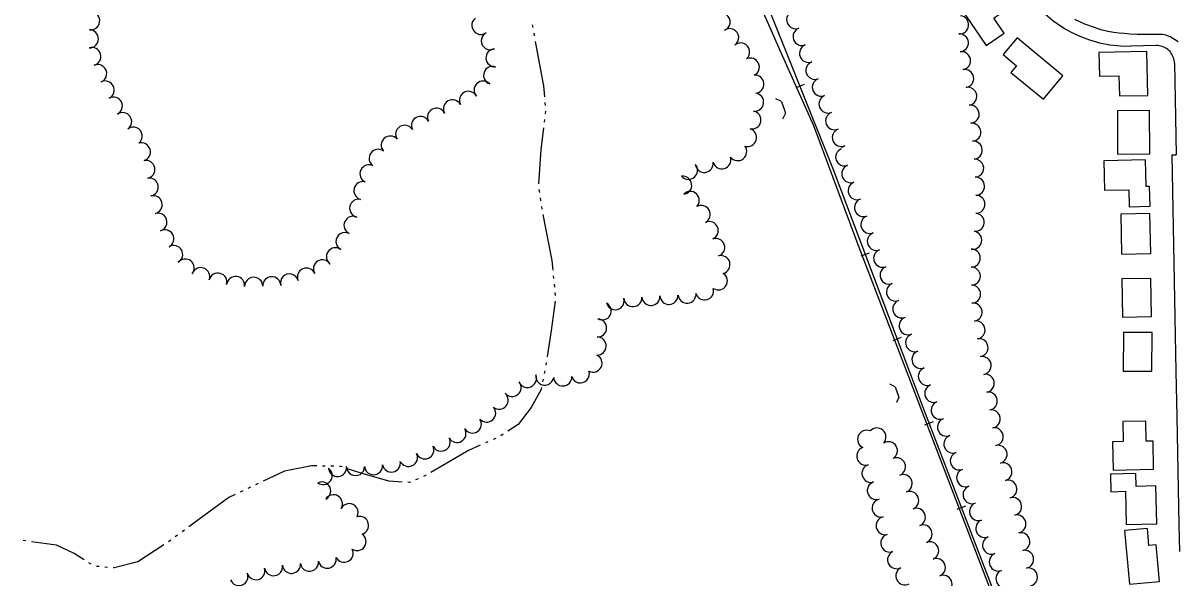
# Model space of a CAD drawing. Extents: x -25029 to 2274964, y -81170 to 687028.
# Drawn here: x -1788 to -509, y -63252 to -62638 of the extents above; entities that cross this region are included whole.
import ezdxf

# ---------------------------------------------------------------- set-up
doc = ezdxf.new("R2010")
doc.units = 0
for name, color, linetype in [('81911BEA - RW_X_Fee_RW', 7, 'Continuous'), ('BLDG', 7, 'Continuous'), ('CULVERT', 7, 'Continuous'), ('GE_X_CL_2000', 7, 'Continuous'), ('ROAD', 7, 'Continuous'), ('RR', 7, 'Continuous'), ('TREES', 7, 'Continuous'), ('WATER', 7, 'Continuous')]:
    doc.layers.add(name, color=color, linetype=linetype)

msp = doc.modelspace()

# ---------------------------------------------------------------- linework, layer by layer
at = {"layer": '81911BEA - RW_X_Fee_RW'}
for p, q in [((-533.6, -62662.4), (-561.6, -62663)), ((-516.2, -62783.6), (-511.2, -62783.6))]:
    msp.add_line(p, q, dxfattribs=at)
for points in [[(-689.8, -62580.6), (-684.8, -62591), (-678.9, -62600.9), (-672.2, -62610.3), (-664.7, -62619.1), (-662.6, -62621.2), (-656.5, -62627.2), (-647.7, -62634.7), (-638.3, -62641.3), (-634.1, -62643.8), (-628.3, -62647.1), (-617.9, -62652.1), (-607.1, -62656.2), (-596, -62659.3), (-584.6, -62661.5), (-573.1, -62662.7), (-561.6, -62663)], [(-513.2, -62682), (-513.3, -62680.3), (-513.6, -62678.5), (-514, -62676.8), (-514.6, -62675.2), (-515.3, -62673.6), (-516.1, -62672), (-517.1, -62670.6), (-518.1, -62669.2), (-519.4, -62668), (-520.7, -62666.8), (-522.1, -62665.8), (-523.6, -62664.9), (-525.1, -62664.1), (-526.7, -62663.5), (-528.4, -62663), (-530.1, -62662.6), (-531.9, -62662.4), (-533.6, -62662.4)], [(-513.2, -62682), (-512.4, -62722), (-511.2, -62783.6)], [(-516.2, -62783.6), (-515, -62843.6), (-513.8, -62903.6), (-512.6, -62963.6), (-511.5, -63023.5), (-510.5, -63073.5), (-509.3, -63133.5), (-508.2, -63193.5), (-507.6, -63223)]]:
    msp.add_lwpolyline(points, dxfattribs=at)
at = {"layer": 'BLDG'}
for points in [[(-701.8, -62648.8), (-713.3, -62632.1), (-706.1, -62627.1), (-723.2, -62602.2), (-750.2, -62620.7), (-721.7, -62662.4)], [(-702.8, -62672.5), (-687.9, -62684.8), (-694.2, -62692.4), (-658.3, -62722), (-636.8, -62695.9), (-687.5, -62654)], [(-596.8, -62670), (-596.3, -62696.5), (-574.6, -62696.1), (-574.1, -62718.3), (-542.7, -62717.7), (-543.6, -62669)], [(-540.6, -62782.5), (-541, -62734.5), (-576.4, -62734.8), (-576.1, -62782.8)], [(-590.6, -62822.8), (-563.6, -62822.2), (-563.2, -62841), (-540.2, -62840.5), (-540.7, -62818.6), (-544.5, -62818.7), (-545.2, -62789), (-591.4, -62790.1)], [(-572.7, -62849.1), (-571.7, -62893.5), (-539.5, -62892.8), (-540.5, -62848.5)], [(-538.6, -62962.8), (-539.2, -62920.5), (-571.5, -62921), (-570.8, -62963.3)], [(-569.6, -62980.4), (-569.8, -63023), (-538.2, -63023.2), (-538, -62980.5)], [(-570.2, -63079), (-569.8, -63101.2), (-581.8, -63101.4), (-581.2, -63132.8), (-536.3, -63131.9), (-536.9, -63100.8), (-544.4, -63100.9), (-544.8, -63078.5)], [(-555.7, -63150.9), (-556, -63136.5), (-584.1, -63137.2), (-583.6, -63156.7), (-567.5, -63156.2), (-566.5, -63193.2), (-532.6, -63192.3), (-533.7, -63150.3)], [(-541.4, -63216.2), (-543, -63197.5), (-568.5, -63199.8), (-563.1, -63259.2), (-529.8, -63256.2), (-533.4, -63215.5)]]:
    msp.add_lwpolyline(points, close=True, dxfattribs=at)
at = {"layer": 'CULVERT'}
for p, q in [((-948.3, -62724.5), (-954.6, -62721.4)), ((-948.3, -62724.5), (-943.9, -62737.5)), ((-943.9, -62737.5), (-947.1, -62744.1)), ((-822.5, -63040.4), (-828.3, -63037.6)), ((-822.5, -63040.4), (-818.3, -63052)), ((-818.3, -63052), (-821.1, -63058))]:
    msp.add_line(p, q, dxfattribs=at)
at = {"layer": 'GE_X_CL_2000'}
msp.add_lwpolyline([(-1356.5, -61712.5), (-1334.5, -61768.8), (-1294.5, -61875.2), (-1248.6, -61965.5), (-1204.5, -62052.5), (-1167.9, -62120.6), (-1132.5, -62215.1), (-1105.9, -62281.3), (-1074.3, -62364), (-1046.7, -62430), (-1027.8, -62483.7), (-1013.4, -62523.9), (-1004.6, -62544.3), (-993.7, -62570.2), (-965.3, -62633.4), (-948.9, -62670.3), (-912.8, -62750.9), (-864.8, -62879.9), (-726.7, -63240), (-645.5, -63452.3)], dxfattribs=at)
at = {"layer": 'ROAD'}
msp.add_lwpolyline([(-509.2, -62658.5), (-513, -62655.7), (-518.1, -62652.9), (-522.8, -62651.1), (-526.5, -62650.3), (-530.6, -62650.2), (-545.5, -62650.3), (-554.4, -62650.3), (-562.5, -62649.8), (-568.7, -62649.3), (-574.9, -62648.7), (-580.2, -62648.1), (-587, -62646.8), (-594.6, -62645), (-601.7, -62642.5), (-612.5, -62638.9), (-623.5, -62633.6)], dxfattribs=at)
at = {"layer": 'RR'}
for p, q in [((-923.2, -62705.5), (-932.4, -62709.2)), ((-860, -62895.5), (-850.7, -62892)), ((-824.8, -62989.1), (-815.4, -62985.6)), ((-789.4, -63082.7), (-780, -63079.1)), ((-753.6, -63176), (-744.2, -63172.4))]:
    msp.add_line(p, q, dxfattribs=at)
msp.add_lwpolyline([(-151.2, -64748.4), (-247.3, -64492.1), (-367.9, -64176.4), (-504.7, -63822), (-589.9, -63593.1), (-665.3, -63392.3), (-791.3, -63063.6), (-890.7, -62800.2), (-968.2, -62606.3), (-1143.3, -62182.1), (-1441.3, -61465.9)], dxfattribs=at)
at = {"layer": 'TREES'}
for centre, radius, start, end in [((-1713.2, -62635.1), 10, 262.7711, 82.7711), ((-1015.2, -62636.3), 10, 292.5242, 112.5242), ((-932.6, -62633.8), 10, 110.6972, 290.6972), ((-1281.2, -62640.2), 10, 125.0498, 305.0498), ((-751, -62639.6), 10, 264.2372, 84.2372), ((-1714.6, -62655), 10, 269.3826, 89.3826), ((-1270.7, -62657.2), 10, 117.9318, 297.9318), ((-1005.6, -62653.7), 10, 304.7231, 124.7231), ((-925.5, -62652.5), 10, 110.6972, 290.6972), ((-751.3, -62659.5), 10, 274.2298, 94.2298), ((-1711.9, -62674.6), 10, 285.998, 105.998), ((-1265.5, -62676.1), 10, 93.3956, 273.3956), ((-993.5, -62669.6), 10, 310.2566, 130.2566), ((-918.4, -62671.2), 10, 110.6972, 290.6972), ((-982.8, -62686.3), 10, 294.8201, 114.8201), ((-748.9, -62679.3), 10, 279.5225, 99.5225), ((-1705.4, -62693.5), 10, 292.0567, 112.0567), ((-1268.1, -62695.5), 10, 70.8798, 250.8798), ((-911.3, -62689.9), 10, 110.6972, 290.6972), ((-745.5, -62699), 10, 279.9816, 99.9816), ((-1697.1, -62711.7), 10, 297.0101, 117.0101), ((-1278.7, -62711.8), 10, 43.1159, 223.1159), ((-977.7, -62705.3), 10, 275.2979, 95.2979), ((-904.2, -62708.6), 10, 111.334, 291.334), ((-1294.9, -62723.1), 10, 27.042, 207.042), ((-978, -62725.2), 10, 263.0984, 83.0984), ((-742, -62718.7), 10, 280.0035, 100.0035), ((-1688.1, -62729.5), 10, 296.8641, 116.8641), ((-1312.6, -62732.5), 10, 28.6181, 208.6181), ((-896.8, -62727.2), 10, 111.7341, 291.7341), ((-739.4, -62738.5), 10, 275.2483, 95.2483), ((-1677.8, -62746.7), 10, 304.8939, 124.8939), ((-1348.1, -62750.9), 10, 27.1225, 207.1225), ((-1330.3, -62741.8), 10, 27.1, 207.1), ((-981.1, -62744.9), 10, 258.764, 78.764), ((-889.4, -62745.8), 10, 111.7341, 291.7341), ((-1666, -62762.8), 10, 307.3562, 127.3562), ((-1365.5, -62760.8), 10, 32.0462, 212.0462), ((-986, -62764.3), 10, 253.0256, 73.0256), ((-882, -62764.3), 10, 111.7341, 291.7341), ((-737.6, -62758.5), 10, 275.0806, 95.0806), ((-1381.5, -62772.7), 10, 41.262, 221.262), ((-735.9, -62778.4), 10, 274.4247, 94.4247), ((-1657, -62780.3), 10, 287.2839, 107.2839), ((-1394.9, -62787.4), 10, 54.0329, 234.0329), ((-996.8, -62780), 10, 218.1013, 38.1013), ((-878.6, -62786.1), 9.72, 110.6972, 290.6972), ((-874.6, -62782.9), 10, 111.7341, 135.2325), ((-1652.1, -62799.7), 10, 280.9839, 100.9839), ((-1033.8, -62793), 10, 186.8659, 6.8659), ((-1014.3, -62789), 10, 196.2229, 16.2229), ((-734.4, -62798.3), 10, 273.8683, 93.8683), ((-1405, -62804.5), 10, 64.5948, 244.5948), ((-1051.3, -62800.7), 10, 220.7987, 40.7987), ((-871.6, -62804.5), 10, 110.6972, 290.6972), ((-1648.3, -62819.3), 10, 280.9839, 100.9839), ((-1411.8, -62823.2), 10, 75.3887, 255.3887), ((-1057.7, -62817.2), 10, 276.4552, 96.4552), ((-864.5, -62823.2), 10, 110.6972, 290.6972), ((-733.5, -62818.3), 10, 271.7484, 91.7484), ((-1644, -62838.8), 10, 284.1975, 104.1975), ((-1049.3, -62834), 10, 316.9314, 136.9314), ((-733, -62838.3), 10, 270.6825, 90.6825), ((-1416.5, -62842.7), 10, 77.7424, 257.7424), ((-1037.2, -62849.6), 10, 298.6325, 118.6325), ((-857.5, -62842), 10, 110.6972, 290.6972), ((-1638.7, -62858.1), 10, 286.3067, 106.3067), ((-1422.7, -62861.6), 10, 65.6565, 245.6565), ((-1028.3, -62867.5), 10, 294.1211, 114.1211), ((-850.4, -62860.7), 10, 110.6972, 290.6972), ((-733.8, -62858.3), 10, 265.0016, 85.0016), ((-1631.1, -62876.5), 10, 298.7856, 118.7856), ((-1431.6, -62879.5), 10, 61.4793, 241.4793), ((-843.3, -62879.4), 10, 110.6972, 290.6972), ((-736.5, -62878.1), 10, 259.4695, 79.4695), ((-1021.1, -62886.1), 10, 288.344, 108.344), ((-1621.3, -62893.9), 10, 299.9991, 119.9991), ((-1442.2, -62896.4), 10, 54.2337, 234.2337), ((-1015.3, -62905.2), 10, 285.1175, 105.1175), ((-836.3, -62898.1), 10, 110.6972, 290.6972), ((-738.2, -62897.9), 10, 270.4753, 90.4753), ((-1608.5, -62908.9), 10, 320.962, 140.962), ((-1591.3, -62918.5), 10, 340.1456, 160.1456), ((-1474.3, -62918.9), 10, 22.5193, 202.5193), ((-1456.6, -62909.8), 10, 32.047, 212.047), ((-829.2, -62916.8), 10, 110.6972, 290.6972), ((-738.1, -62917.9), 10, 270.4753, 90.4753), ((-1572.3, -62924.5), 10, 344.982, 164.982), ((-1552.7, -62928.2), 10, 353.6526, 173.6526), ((-1532.7, -62929.1), 10, 1.5399, 181.5399), ((-1512.7, -62928.5), 10, 1.5399, 181.5399), ((-1493.1, -62925.5), 10, 16.002, 196.002), ((-1018.2, -62923.2), 10, 236.6693, 56.6693), ((-1033.4, -62934.3), 10, 195.4977, 15.4977), ((-822.1, -62935.5), 10, 110.6972, 290.6972), ((-737.8, -62937.9), 10, 271.0833, 91.0833), ((-1132.4, -62945.1), 10, 195.5037, 15.5037), ((-1112.8, -62941.7), 10, 183.8729, 3.8729), ((-1092.9, -62940.4), 10, 183.8729, 3.8729), ((-1072.9, -62939.3), 10, 182.2459, 2.2459), ((-1052.9, -62937.9), 10, 185.677, 5.677), ((-815.1, -62954.2), 10, 110.6972, 290.6972), ((-1146.8, -62956.5), 10, 241.5701, 61.5701), ((-736.1, -62957.8), 10, 278.732, 98.732), ((-1151.9, -62975.3), 10, 268.1715, 88.1715), ((-808, -62972.9), 10, 110.6972, 290.6972), ((-732.9, -62977.5), 10, 279.758, 99.758), ((-1152.4, -62995.3), 10, 268.7472, 88.7472), ((-800.9, -62991.6), 10, 110.6972, 290.6972), ((-729.5, -62997.2), 10, 279.758, 99.758), ((-1157, -63014.3), 10, 244.0006, 64.0006), ((-793.9, -63010.3), 10, 110.6972, 290.6972), ((-726.1, -63016.9), 10, 279.758, 99.758), ((-1171, -63026.2), 10, 196.85, 16.85), ((-786.8, -63029), 10, 110.6972, 290.6972), ((-1246.6, -63041.3), 10, 219.0828, 39.0828), ((-1229.6, -63031.2), 10, 202.3475, 22.3475), ((-1210.4, -63028.7), 10, 172.3777, 352.3777), ((-1190.5, -63029.6), 10, 182.7246, 2.7246), ((-722.7, -63036.6), 10, 279.758, 99.758), ((-1260.8, -63055.3), 10, 229.9571, 49.9571), ((-779.7, -63047.8), 10, 110.6972, 290.6972), ((-719.3, -63056.3), 10, 279.758, 99.758), ((-772.6, -63066.5), 10, 110.6972, 290.6972), ((-1274.7, -63069.6), 10, 221.747, 41.747), ((-716, -63076.1), 10, 279.6144, 99.6144), ((-1307.6, -63092.2), 10, 210.0036, 30.0036), ((-1290.5, -63081.7), 10, 213.2589, 33.2589), ((-842.6, -63096.1), 10, 318.351, 138.351), ((-765.6, -63085.2), 10, 110.6972, 290.6972), ((-712.7, -63095.8), 10, 279.1217, 99.1217), ((-1325.1, -63101.8), 10, 207.1537, 27.1537), ((-854.1, -63098.6), 10, 66.2979, 246.2979), ((-758.5, -63103.9), 10, 110.6972, 290.6972), ((-1343.2, -63110.4), 10, 203.9014, 23.9014), ((-855.1, -63117.3), 10, 107.2335, 287.2335), ((-829.9, -63111.3), 10, 301.3154, 121.3154), ((-751.4, -63122.6), 10, 110.6972, 290.6972), ((-708.5, -63115.3), 10, 285.1997, 105.1997), ((-1380.2, -63125), 10, 190.8681, 10.8681), ((-1361.3, -63118.8), 10, 205.5616, 25.5616), ((-821, -63129.1), 10, 291.6305, 111.6305), ((-703.1, -63134.6), 10, 286.0562, 106.0562), ((-1455.7, -63138.8), 10, 233.7908, 53.7908), ((-1439.8, -63129.8), 10, 185.1077, 5.1077), ((-1419.9, -63128.9), 10, 179.8738, 359.8738), ((-1399.9, -63127.9), 10, 186.0844, 6.0844), ((-849.2, -63136.4), 10, 107.2335, 287.2335), ((-813.6, -63147.7), 10, 291.6305, 111.6305), ((-744.4, -63141.3), 10, 110.6972, 290.6972), ((-1457.3, -63155.8), 10, 295.7111, 115.7111), ((-843.3, -63155.5), 10, 107.2335, 287.2335), ((-737.3, -63160), 10, 110.6972, 290.6972), ((-697.7, -63153.8), 10, 285.4319, 105.4319), ((-1444.4, -63170.1), 10, 328.4689, 148.4689), ((-806.3, -63166.3), 10, 291.6305, 111.6305), ((-692.4, -63173.1), 10, 284.9225, 104.9225), ((-1427, -63179.9), 10, 332.8619, 152.8619), ((-838, -63174.8), 10, 103.0778, 283.0778), ((-798.9, -63184.9), 10, 291.6305, 111.6305), ((-730.2, -63178.7), 10, 110.6972, 290.6972), ((-1415.4, -63194.1), 10, 285.7066, 105.7066), ((-833.6, -63194.3), 10, 102.4903, 282.4903), ((-723.1, -63197.4), 10, 111.334, 291.334), ((-687.6, -63192.5), 10, 282.8438, 102.8438), ((-791.5, -63203.5), 10, 291.6305, 111.6305), ((-683.3, -63212.1), 10, 282.2104, 102.2104), ((-1418.2, -63212), 10, 236.5239, 56.5239), ((-828.4, -63213.6), 10, 107.5787, 287.5787), ((-784.2, -63222.1), 10, 291.6305, 111.6305), ((-715.7, -63216), 10, 111.7341, 291.7341), ((-1432.6, -63224.9), 10, 207.1825, 27.1825), ((-820.8, -63232), 10, 117.3427, 297.3427), ((-708.3, -63234.6), 10, 111.7341, 291.7341), ((-679.1, -63231.6), 10, 282.2536, 102.2536), ((-1530.2, -63244.2), 10, 196.1526, 16.1526), ((-1510.7, -63239.8), 10, 189.124, 9.124), ((-1490.9, -63237.2), 10, 185.6912, 5.6912), ((-1471, -63234.9), 10, 187.7831, 7.7831), ((-1451.3, -63231.5), 10, 191.566, 11.566), ((-811.6, -63249.8), 10, 117.5881, 297.5881), ((-776.8, -63240.7), 10, 291.6305, 111.6305), ((-674.8, -63251.2), 10, 282.2822, 102.2823), ((-1549, -63250.7), 10, 202.1356, 22.1356), ((-769.4, -63259.2), 10, 291.6305, 111.6305), ((-700.9, -63253.1), 10, 111.7341, 291.7341)]:
    msp.add_arc(centre, radius, start, end, dxfattribs=at)
at = {"layer": 'WATER'}
for p, q in [((-1224.3, -62639.4), (-1223.7, -62642.4)), ((-1222.6, -62648.6), (-1222, -62651.7)), ((-1210.2, -62725.7), (-1209.9, -62728.8)), ((-1209.5, -62735), (-1209.9, -62738.1)), ((-1210.7, -62744.3), (-1211.1, -62747.4)), ((-1216.9, -62822), (-1216.4, -62825.1)), ((-1215.5, -62831.3), (-1215, -62834.4)), ((-1214.1, -62840.6), (-1213.6, -62843.7)), ((-1201, -62917.6), (-1200.7, -62920.7)), ((-1200.1, -62926.9), (-1199.8, -62930)), ((-1199.1, -62936.2), (-1198.8, -62939.3)), ((-1210.5, -63022.8), (-1211, -63025.8)), ((-1208.7, -63013.6), (-1209.3, -63016.6)), ((-1212.2, -63032), (-1212.8, -63035.1)), ((-1264.7, -63097.7), (-1267.5, -63098.9)), ((-1256.6, -63093), (-1259.2, -63094.7)), ((-1273.3, -63101.5), (-1276.1, -63102.7)), ((-1453.4, -63128.4), (-1456.5, -63128.3)), ((-1444, -63128.6), (-1447.1, -63128.5)), ((-1536.3, -63151.7), (-1539.1, -63153.1)), ((-1527.8, -63147.7), (-1530.6, -63149)), ((-1350.5, -63142.3), (-1353.4, -63143.5)), ((-1544.8, -63155.7), (-1547.6, -63157.1)), ((-1609.4, -63199.2), (-1611.9, -63201)), ((-1784.9, -63211.2), (-1788, -63210.7)), ((-1624.5, -63210.3), (-1627, -63212.1)), ((-1617, -63204.7), (-1619.5, -63206.6)), ((-1712.6, -63237.1), (-1715.2, -63235.4)), ((-1703.8, -63239.7), (-1706.9, -63239.4)), ((-1694.5, -63240.5), (-1697.6, -63240.2))]:
    msp.add_line(p, q, dxfattribs=at)
for points in [[(-1220.9, -62657.8), (-1211.8, -62707), (-1210.7, -62719.4)], [(-1211.9, -62753.6), (-1214.9, -62778.1), (-1217.2, -62815.8)], [(-1212.6, -62849.8), (-1202.7, -62900.6), (-1201.6, -62911.3)], [(-1198.9, -62945.5), (-1203.3, -62978), (-1207.6, -63007.4)], [(-1213.9, -63041.2), (-1214.4, -63043.4), (-1225.3, -63063.5), (-1240, -63082.4), (-1251.3, -63089.6)], [(-1281.8, -63105.3), (-1294.8, -63111.1), (-1336.5, -63135.3)], [(-1462.7, -63128.2), (-1468.6, -63128.1), (-1498.7, -63133.8), (-1522.2, -63145)], [(-1434.7, -63129.2), (-1436.3, -63128.7), (-1437.7, -63128.7)], [(-1368.4, -63146), (-1383.2, -63145.2), (-1412.5, -63136.6), (-1428.8, -63131.2)], [(-1341.9, -63138.5), (-1343, -63139.1), (-1344.7, -63139.8)], [(-1359.1, -63146), (-1360.1, -63146.4), (-1362.1, -63146.3)], [(-1553.2, -63159.8), (-1560.3, -63163.1), (-1604.4, -63195.5)], [(-1720.5, -63232.1), (-1731.6, -63225.3), (-1751.1, -63216.1), (-1778.7, -63212.1)], [(-1632.2, -63215.7), (-1660.8, -63234.4), (-1687.1, -63241.1), (-1688.3, -63241)]]:
    msp.add_lwpolyline(points, dxfattribs=at)

doc.saveas('drawing.dxf')
